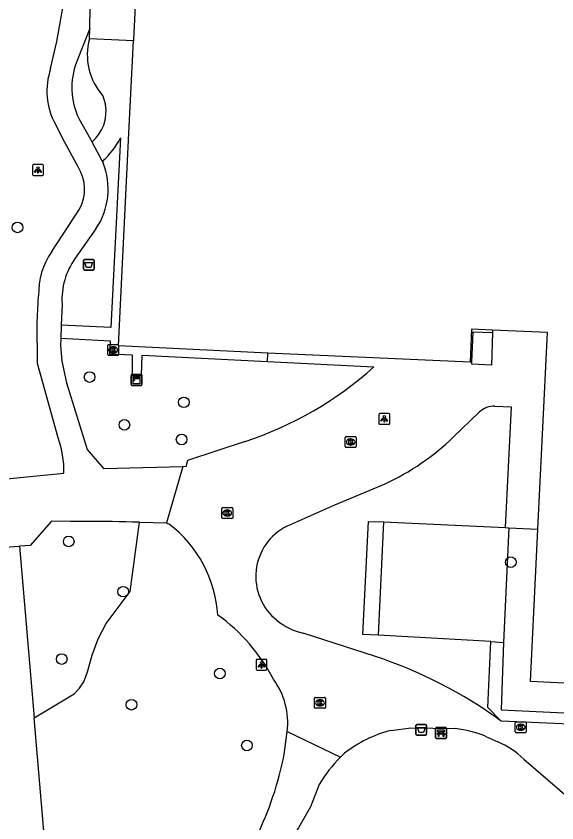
# Model space of a CAD drawing. Extents: x 162990 to 165007, y 383433 to 384336.
# Drawn here: x 164326.4 to 164376, y 383936.1 to 384010.2 of the extents above; entities that cross this region are included whole.
import ezdxf

# ---------------------------------------------------------------- set-up
doc = ezdxf.new("R2010")
doc.units = 0
for name, color, linetype in [('IMGEO_Afvalbak', 7, 'Continuous'), ('IMGEO_Bank', 7, 'Continuous'), ('IMGEO_Boom', 7, 'Continuous'), ('IMGEO_Groenvoorziening', 7, 'Continuous'), ('IMGEO_Haag', 7, 'Continuous'), ('IMGEO_Kast', 7, 'Continuous'), ('IMGEO_Kolk', 7, 'Continuous'), ('IMGEO_Lichtpunt', 7, 'Continuous'), ('IMGEO_Pand', 7, 'Continuous'), ('IMGEO_Voetpad_gesloten', 7, 'Continuous'), ('IMGEO_Voetpad_op_trap', 7, 'Continuous'), ('IMGEO_Voetpad_open', 7, 'Continuous')]:
    doc.layers.add(name, color=color, linetype=linetype)

msp = doc.modelspace()

# ---------------------------------------------------------------- linework, layer by layer
at = {"layer": 'IMGEO_Afvalbak'}
for p, q in [((164332.525, 383986.936), (164332.525, 383987.736)), ((164332.525, 383987.736), (164332.525, 383986.936)), ((164332.625, 383987.836), (164333.415, 383987.836)), ((164333.415, 383987.836), (164332.625, 383987.836)), ((164333.515, 383987.736), (164333.515, 383986.936)), ((164333.515, 383986.936), (164333.515, 383987.736)), ((164333.415, 383986.836), (164332.625, 383986.836)), ((164332.625, 383986.836), (164333.415, 383986.836)), ((164363.064, 383944.214), (164363.064, 383945.014)), ((164363.064, 383945.014), (164363.064, 383944.214)), ((164363.164, 383945.114), (164363.954, 383945.114)), ((164363.954, 383945.114), (164363.164, 383945.114)), ((164364.054, 383945.014), (164364.054, 383944.214)), ((164364.054, 383944.214), (164364.054, 383945.014)), ((164363.954, 383944.114), (164363.164, 383944.114)), ((164363.164, 383944.114), (164363.954, 383944.114))]:
    msp.add_line(p, q, dxfattribs=at)
for points in [[(164332.668, 383987.55), (164333.372, 383987.55), (164333.223, 383987.08), (164332.817, 383987.08), (164332.668, 383987.55)], [(164363.207, 383944.828), (164363.911, 383944.828), (164363.762, 383944.358), (164363.356, 383944.358), (164363.207, 383944.828)]]:
    msp.add_lwpolyline(points, dxfattribs=at)
for centre, start, end in [((164332.625, 383987.736), 90, 180), ((164332.625, 383987.736), 90, 180), ((164333.415, 383987.736), 0, 90), ((164333.415, 383987.736), 360, 90), ((164332.625, 383986.936), 180, 270), ((164332.625, 383986.936), 180, 270), ((164333.415, 383986.936), 270, 0), ((164333.415, 383986.936), 270, 0), ((164363.164, 383945.014), 90, 180), ((164363.164, 383945.014), 90, 180), ((164363.954, 383945.014), 0, 90), ((164363.954, 383945.014), 360, 90), ((164363.164, 383944.214), 180, 270), ((164363.164, 383944.214), 180, 270), ((164363.954, 383944.214), 270, 0), ((164363.954, 383944.214), 270, 0)]:
    msp.add_arc(centre, 0.1, start, end, dxfattribs=at)
at = {"layer": 'IMGEO_Bank'}
for p, q in [((164364.877, 383943.896), (164364.877, 383944.737)), ((164364.877, 383944.737), (164364.877, 383943.896)), ((164364.952, 383944.821), (164365.793, 383944.821)), ((164365.793, 383944.821), (164364.952, 383944.821)), ((164365.186, 383944.327), (164365.186, 383944.433)), ((164365.23, 383944.433), (164365.23, 383944.327)), ((164365.518, 383944.439), (164365.236, 383944.439)), ((164365.524, 383944.327), (164365.524, 383944.433)), ((164365.568, 383944.433), (164365.568, 383944.327)), ((164365.877, 383944.746), (164365.877, 383943.905)), ((164365.877, 383943.905), (164365.877, 383944.746)), ((164365.802, 383943.821), (164364.961, 383943.821)), ((164364.961, 383943.821), (164365.802, 383943.821)), ((164365.574, 383944.219), (164365.181, 383944.219)), ((164365.236, 383944.321), (164365.518, 383944.321))]:
    msp.add_line(p, q, dxfattribs=at)
for points in [[(164365.18, 383944.439), (164365.094, 383944.439), (164365.094, 383944.6), (164365.657, 383944.6), (164365.657, 383944.439), (164365.574, 383944.439)], [(164365.124, 383944.219), (164364.982, 383944.219), (164365.094, 383944.321), (164365.18, 383944.321)], [(164365.174, 383944.212), (164365.174, 383944.005), (164365.131, 383944.005), (164365.131, 383944.212)], [(164365.574, 383944.321), (164365.657, 383944.321), (164365.769, 383944.219), (164365.63, 383944.219)], [(164365.624, 383944.212), (164365.624, 383944.005), (164365.58, 383944.005), (164365.58, 383944.212)]]:
    msp.add_lwpolyline(points, dxfattribs=at)
for centre, radius, start, end in [((164364.955, 383944.743), 0.0779, 92.4484, 184.28452), ((164364.955, 383944.743), 0.0779, 92.4484, 184.28452), ((164365.179, 383944.432), 0.00671, 2.89567, 87.10433), ((164365.236, 383944.432), 0.00671, 92.89567, 177.10433), ((164365.518, 383944.432), 0.00671, 2.89567, 87.10433), ((164365.575, 383944.432), 0.00671, 92.89567, 177.10433), ((164365.799, 383944.743), 0.0779, 2.4484, 94.28452), ((164365.799, 383944.743), 0.0779, 2.4484, 94.28452), ((164364.955, 383943.899), 0.0779, 182.4484, 274.28452), ((164364.955, 383943.899), 0.0779, 182.4484, 274.28452), ((164365.124, 383944.212), 0.00671, 2.89567, 87.10433), ((164365.181, 383944.212), 0.00671, 92.89567, 177.10433), ((164365.179, 383944.328), 0.00671, 272.89567, 357.10433), ((164365.236, 383944.328), 0.00671, 182.89567, 267.10433), ((164365.518, 383944.328), 0.00671, 272.89567, 357.10433), ((164365.575, 383944.328), 0.00671, 182.89567, 267.10433), ((164365.573, 383944.212), 0.00671, 2.89567, 87.10433), ((164365.63, 383944.212), 0.00671, 92.89567, 177.10433), ((164365.799, 383943.899), 0.0779, 272.4484, 4.28452), ((164365.799, 383943.899), 0.0779, 272.4484, 4.28452)]:
    msp.add_arc(centre, radius, start, end, dxfattribs=at)
at = {"layer": 'IMGEO_Boom'}
for centre in [(164326.481, 383990.777), (164333.099, 383977.028), (164341.752, 383974.706), (164336.295, 383972.641), (164341.548, 383971.286), (164331.179, 383961.927), (164371.789, 383960.026), (164336.176, 383957.31), (164330.533, 383951.117), (164345.061, 383949.791), (164336.951, 383946.922), (164347.546, 383943.177)]:
    msp.add_circle(centre, 0.489, dxfattribs=at)
at = {"layer": 'IMGEO_Groenvoorziening'}
for points in [[(164328.011, 383945.728), (164331.081, 383947.561), (164331.679, 383947.937), (164332.185, 383948.429), (164332.578, 383949.016), (164332.907, 383949.952), (164333.321, 383951.484), (164333.893, 383952.964), (164334.615, 383954.374), (164336.821, 383957.337), (164337.677, 383963.687)], [(164360.1, 383963.73), (164371.278, 383963.19)], [(164326.669, 383961.493), (164328.011, 383945.728)], [(164369.951, 383952.719), (164359.585, 383953.3)], [(164330.332, 383918.462), (164328.011, 383945.728)]]:
    msp.add_lwpolyline(points, dxfattribs=at)
at = {"layer": 'IMGEO_Haag'}
for points in [[(164359.585, 383953.3), (164358.19, 383953.387), (164358.711, 383963.75), (164360.1, 383963.73)], [(164360.1, 383963.73), (164359.585, 383953.3)], [(164370.906, 383945.421), (164369.662, 383946.652), (164369.951, 383952.719)], [(164369.951, 383952.719), (164371.121, 383952.631)]]:
    msp.add_lwpolyline(points, dxfattribs=at)
at = {"layer": 'IMGEO_Kast'}
for p, q in [((164336.906, 383976.34), (164336.906, 383977.181)), ((164336.906, 383977.181), (164336.906, 383976.34)), ((164336.981, 383977.265), (164337.822, 383977.265)), ((164337.822, 383977.265), (164336.981, 383977.265)), ((164337.906, 383977.19), (164337.906, 383976.349)), ((164337.906, 383976.349), (164337.906, 383977.19)), ((164337.831, 383976.265), (164336.99, 383976.265)), ((164336.99, 383976.265), (164337.831, 383976.265))]:
    msp.add_line(p, q, dxfattribs=at)
for points in [[(164337.101, 383977.055), (164337.701, 383977.055), (164337.701, 383976.97), (164337.101, 383976.97), (164337.101, 383977.055)], [(164337.101, 383976.88), (164337.701, 383976.88), (164337.701, 383976.391), (164337.101, 383976.391), (164337.101, 383976.88)]]:
    msp.add_lwpolyline(points, dxfattribs=at)
msp.add_circle((164337.185, 383976.729), 0.0377, dxfattribs=at)
for centre, start, end in [((164336.984, 383977.187), 92.4484, 184.28452), ((164336.984, 383977.187), 92.4484, 184.28452), ((164337.828, 383977.187), 2.4484, 94.28452), ((164337.828, 383977.187), 2.4484, 94.28452), ((164336.984, 383976.343), 182.4484, 274.28452), ((164336.984, 383976.343), 182.4484, 274.28452), ((164337.828, 383976.343), 272.4484, 4.28452), ((164337.828, 383976.343), 272.4484, 4.28452)]:
    msp.add_arc(centre, 0.0779, start, end, dxfattribs=at)
at = {"layer": 'IMGEO_Kolk'}
for p, q in [((164334.84, 383980.023), (164335.692, 383980.023)), ((164334.765, 383979.097), (164334.765, 383979.949)), ((164335.276, 383979.243), (164335.251, 383979.243)), ((164335.253, 383979.803), (164335.278, 383979.803)), ((164335.766, 383979.949), (164335.766, 383979.097)), ((164335.692, 383979.023), (164334.84, 383979.023)), ((164356.58, 383970.637), (164356.58, 383971.489)), ((164356.655, 383971.563), (164357.507, 383971.563)), ((164357.068, 383971.343), (164357.093, 383971.343)), ((164357.581, 383971.489), (164357.581, 383970.637)), ((164357.507, 383970.563), (164356.655, 383970.563)), ((164357.091, 383970.783), (164357.066, 383970.783)), ((164345.236, 383964.108), (164345.236, 383964.96)), ((164345.311, 383965.034), (164346.163, 383965.034)), ((164345.724, 383964.814), (164345.749, 383964.814)), ((164346.237, 383964.96), (164346.237, 383964.108)), ((164346.163, 383964.034), (164345.311, 383964.034)), ((164345.747, 383964.254), (164345.722, 383964.254)), ((164353.754, 383946.668), (164353.754, 383947.52)), ((164353.829, 383947.594), (164354.681, 383947.594)), ((164354.242, 383947.374), (164354.267, 383947.374)), ((164354.755, 383947.52), (164354.755, 383946.668)), ((164354.265, 383946.814), (164354.24, 383946.814)), ((164354.681, 383946.594), (164353.829, 383946.594)), ((164372.197, 383944.422), (164372.197, 383945.274)), ((164372.272, 383945.348), (164373.124, 383945.348)), ((164372.685, 383945.128), (164372.71, 383945.128)), ((164373.198, 383945.274), (164373.198, 383944.422)), ((164372.708, 383944.568), (164372.683, 383944.568)), ((164373.124, 383944.348), (164372.272, 383944.348))]:
    msp.add_line(p, q, dxfattribs=at)
for points in [[(164334.84, 383980.023), (164335.692, 383980.023)], [(164334.765, 383979.097), (164334.765, 383979.949)], [(164335.086, 383979.723), (164335.209, 383979.723), (164335.209, 383979.572), (164335.339, 383979.723), (164335.503, 383979.723), (164335.357, 383979.572), (164335.51, 383979.323), (164335.358, 383979.323), (164335.273, 383979.487), (164335.209, 383979.42), (164335.209, 383979.323), (164335.086, 383979.323), (164335.086, 383979.723)], [(164335.766, 383979.949), (164335.766, 383979.097)], [(164335.692, 383979.023), (164334.84, 383979.023)], [(164356.58, 383970.637), (164356.58, 383971.489)], [(164356.655, 383971.563), (164357.507, 383971.563)], [(164356.901, 383971.263), (164357.024, 383971.263), (164357.024, 383971.112), (164357.154, 383971.263), (164357.318, 383971.263), (164357.172, 383971.112), (164357.325, 383970.863), (164357.173, 383970.863), (164357.088, 383971.027), (164357.024, 383970.96), (164357.024, 383970.863), (164356.901, 383970.863), (164356.901, 383971.263)], [(164357.581, 383971.489), (164357.581, 383970.637)], [(164357.507, 383970.563), (164356.655, 383970.563)], [(164345.236, 383964.108), (164345.236, 383964.96)], [(164345.311, 383965.034), (164346.163, 383965.034)], [(164345.557, 383964.734), (164345.68, 383964.734), (164345.68, 383964.583), (164345.81, 383964.734), (164345.974, 383964.734), (164345.828, 383964.583), (164345.981, 383964.334), (164345.829, 383964.334), (164345.744, 383964.498), (164345.68, 383964.431), (164345.68, 383964.334), (164345.557, 383964.334), (164345.557, 383964.734)], [(164346.237, 383964.96), (164346.237, 383964.108)], [(164346.163, 383964.034), (164345.311, 383964.034)], [(164353.754, 383946.668), (164353.754, 383947.52)], [(164353.829, 383947.594), (164354.681, 383947.594)], [(164354.755, 383947.52), (164354.755, 383946.668)], [(164354.075, 383947.294), (164354.198, 383947.294), (164354.198, 383947.143), (164354.328, 383947.294), (164354.492, 383947.294), (164354.346, 383947.143), (164354.499, 383946.894), (164354.347, 383946.894), (164354.262, 383947.058), (164354.198, 383946.991), (164354.198, 383946.894), (164354.075, 383946.894), (164354.075, 383947.294)], [(164354.681, 383946.594), (164353.829, 383946.594)], [(164372.197, 383944.422), (164372.197, 383945.274)], [(164372.272, 383945.348), (164373.124, 383945.348)], [(164373.198, 383945.274), (164373.198, 383944.422)], [(164372.518, 383945.048), (164372.641, 383945.048), (164372.641, 383944.897), (164372.771, 383945.048), (164372.935, 383945.048), (164372.789, 383944.897), (164372.942, 383944.648), (164372.79, 383944.648), (164372.705, 383944.812), (164372.641, 383944.745), (164372.641, 383944.648), (164372.518, 383944.648), (164372.518, 383945.048)], [(164373.124, 383944.348), (164372.272, 383944.348)]]:
    msp.add_lwpolyline(points, dxfattribs=at)
for centre, start, end in [((164334.842, 383979.947), 91.55205, 178.44795), ((164334.842, 383979.947), 91.55205, 178.44795), ((164335.69, 383979.947), 1.55205, 88.44795), ((164335.69, 383979.947), 1.55205, 88.44795), ((164334.842, 383979.099), 181.55205, 268.44795), ((164334.842, 383979.099), 181.55205, 268.44795), ((164335.69, 383979.099), 271.55205, 358.44795), ((164335.69, 383979.099), 271.55205, 358.44795), ((164356.657, 383971.487), 91.55205, 178.44795), ((164356.657, 383971.487), 91.55205, 178.44795), ((164357.505, 383971.487), 1.55205, 88.44795), ((164357.505, 383971.487), 1.55205, 88.44795), ((164356.657, 383970.639), 181.55205, 268.44795), ((164356.657, 383970.639), 181.55205, 268.44795), ((164357.505, 383970.639), 271.55205, 358.44795), ((164357.505, 383970.639), 271.55205, 358.44795), ((164345.313, 383964.958), 91.55205, 178.44795), ((164345.313, 383964.958), 91.55205, 178.44795), ((164346.161, 383964.958), 1.55205, 88.44795), ((164346.161, 383964.958), 1.55205, 88.44795), ((164345.313, 383964.11), 181.55205, 268.44795), ((164345.313, 383964.11), 181.55205, 268.44795), ((164346.161, 383964.11), 271.55205, 358.44795), ((164346.161, 383964.11), 271.55205, 358.44795), ((164353.831, 383947.518), 91.55205, 178.44795), ((164353.831, 383947.518), 91.55205, 178.44795), ((164354.679, 383947.518), 1.55205, 88.44795), ((164354.679, 383947.518), 1.55205, 88.44795), ((164353.831, 383946.67), 181.55205, 268.44795), ((164353.831, 383946.67), 181.55205, 268.44795), ((164354.679, 383946.67), 271.55205, 358.44795), ((164354.679, 383946.67), 271.55205, 358.44795), ((164372.274, 383945.272), 91.55205, 178.44795), ((164372.274, 383945.272), 91.55205, 178.44795), ((164373.122, 383945.272), 1.55205, 88.44795), ((164373.122, 383945.272), 1.55205, 88.44795), ((164372.274, 383944.424), 181.55205, 268.44795), ((164372.274, 383944.424), 181.55205, 268.44795), ((164373.122, 383944.424), 271.55205, 358.44795), ((164373.122, 383944.424), 271.55205, 358.44795)]:
    msp.add_arc(centre, 0.0765, start, end, dxfattribs=at)
for centre, major_axis, ratio, start_param, end_param in [((164335.252, 383979.523), (-0.387, 0.002), 0.722429, 4.712389, 7.853982), ((164335.277, 383979.523), (-0.39, 0.002), 0.717154, 1.570796, 4.712389), ((164357.067, 383971.063), (-0.387, 0.002), 0.722429, 4.712389, 7.853982), ((164357.092, 383971.063), (-0.39, 0.002), 0.717154, 1.570796, 4.712389), ((164345.723, 383964.534), (-0.387, 0.002), 0.722429, 4.712389, 7.853982), ((164345.748, 383964.534), (-0.39, 0.002), 0.717154, 1.570796, 4.712389), ((164354.241, 383947.094), (-0.387, 0.002), 0.722429, 4.712389, 7.853982), ((164354.266, 383947.094), (-0.39, 0.002), 0.717154, 1.570796, 4.712389), ((164372.684, 383944.848), (-0.387, 0.002), 0.722429, 4.712389, 7.853982), ((164372.709, 383944.848), (-0.39, 0.002), 0.717154, 1.570796, 4.712389)]:
    msp.add_ellipse(centre, major_axis=major_axis, ratio=ratio, start_param=start_param, end_param=end_param, dxfattribs=at)
at = {"layer": 'IMGEO_Lichtpunt'}
for p, q in [((164327.857, 383996.457), (164327.857, 383995.65)), ((164327.857, 383996.457), (164327.857, 383995.65)), ((164328.759, 383996.552), (164327.951, 383996.552)), ((164328.759, 383996.552), (164327.951, 383996.552)), ((164328.853, 383995.65), (164328.853, 383996.457)), ((164328.853, 383995.65), (164328.853, 383996.457)), ((164327.951, 383995.556), (164328.759, 383995.556)), ((164327.951, 383995.556), (164328.759, 383995.556)), ((164359.661, 383973.586), (164359.661, 383972.779)), ((164359.661, 383973.586), (164359.661, 383972.779)), ((164360.563, 383973.681), (164359.755, 383973.681)), ((164360.563, 383973.681), (164359.755, 383973.681)), ((164360.657, 383972.779), (164360.657, 383973.586)), ((164360.657, 383972.779), (164360.657, 383973.586)), ((164359.755, 383972.685), (164360.563, 383972.685)), ((164359.755, 383972.685), (164360.563, 383972.685)), ((164349.291, 383951.091), (164348.483, 383951.091)), ((164349.291, 383951.091), (164348.483, 383951.091)), ((164348.389, 383950.996), (164348.389, 383950.189)), ((164348.389, 383950.996), (164348.389, 383950.189)), ((164349.385, 383950.189), (164349.385, 383950.996)), ((164349.385, 383950.189), (164349.385, 383950.996)), ((164348.483, 383950.095), (164349.291, 383950.095)), ((164348.483, 383950.095), (164349.291, 383950.095))]:
    msp.add_line(p, q, dxfattribs=at)
for points in [[(164328.231, 383996.121), (164328.27, 383996.093), (164328.082, 383995.831), (164328.044, 383995.858), (164328.231, 383996.121)], [(164328.333, 383996.073), (164328.38, 383996.073), (164328.38, 383995.751), (164328.333, 383995.751), (164328.333, 383996.073)], [(164328.443, 383996.093), (164328.481, 383996.12), (164328.668, 383995.858), (164328.629, 383995.83), (164328.443, 383996.093)], [(164360.035, 383973.25), (164360.074, 383973.222), (164359.886, 383972.96), (164359.848, 383972.987), (164360.035, 383973.25)], [(164360.137, 383973.202), (164360.184, 383973.202), (164360.184, 383972.88), (164360.137, 383972.88), (164360.137, 383973.202)], [(164360.247, 383973.222), (164360.285, 383973.249), (164360.472, 383972.987), (164360.433, 383972.959), (164360.247, 383973.222)], [(164348.763, 383950.66), (164348.802, 383950.632), (164348.614, 383950.37), (164348.576, 383950.397), (164348.763, 383950.66)], [(164348.865, 383950.612), (164348.912, 383950.612), (164348.912, 383950.29), (164348.865, 383950.29), (164348.865, 383950.612)], [(164348.975, 383950.632), (164349.013, 383950.659), (164349.2, 383950.397), (164349.161, 383950.369), (164348.975, 383950.632)]]:
    msp.add_lwpolyline(points, dxfattribs=at)
for centre in [(164328.356, 383996.255), (164360.16, 383973.384), (164348.888, 383950.794)]:
    msp.add_circle(centre, 0.0994, dxfattribs=at)
for centre, start, end in [((164327.951, 383996.457), 90, 180), ((164327.951, 383996.457), 90, 180), ((164328.759, 383996.457), 0, 90), ((164328.759, 383996.457), 0, 90), ((164327.951, 383995.65), 180, 270), ((164327.951, 383995.65), 180, 270), ((164328.759, 383995.65), 270, 0), ((164328.759, 383995.65), 270, 360), ((164359.755, 383973.586), 90, 180), ((164359.755, 383973.586), 90, 180), ((164360.563, 383973.586), 0, 90), ((164360.563, 383973.586), 0, 90), ((164359.755, 383972.779), 180, 270), ((164359.755, 383972.779), 180, 270), ((164360.563, 383972.779), 270, 0), ((164360.563, 383972.779), 270, 360), ((164348.483, 383950.996), 90, 180), ((164348.483, 383950.996), 90, 180), ((164349.291, 383950.996), 0, 90), ((164349.291, 383950.996), 0, 90), ((164348.483, 383950.189), 180, 270), ((164348.483, 383950.189), 180, 270), ((164349.291, 383950.189), 270, 0), ((164349.291, 383950.189), 270, 360)]:
    msp.add_arc(centre, 0.0946, start, end, dxfattribs=at)
at = {"layer": 'IMGEO_Pand'}
for points in [[(164337.474, 384014.861), (164337.135, 384008.011), (164337.13, 384007.922)], [(164349.478, 383979.22), (164335.749, 383979.909), (164336.742, 384000.044), (164337.13, 384007.922)], [(164370.108, 383981.343), (164368.17, 383981.423), (164368.038, 383978.406)], [(164374.273, 383963.046), (164374.853, 383974.882), (164375.145, 383981.135), (164370.108, 383981.343)], [(164368.038, 383978.406), (164349.478, 383979.22)], [(164408.132, 383957.569), (164407.638, 383947.385), (164373.587, 383949.04), (164374.273, 383963.046)]]:
    msp.add_lwpolyline(points, dxfattribs=at)
at = {"layer": 'IMGEO_Voetpad_gesloten'}
for points in [[(164329.52, 384005.365), (164330.1, 384007.871), (164330.786, 384011.827), (164330.822, 384013.225)], [(164333.107, 384009.052), (164333.195, 384013.085)], [(164333.107, 384009.052), (164331.896, 384005.952)], [(164332.106, 384000.784), (164333.185, 383998.883), (164333.318, 383998.633)], [(164332.064, 383996.297), (164330.794, 383998.643), (164329.957, 384000.253)], [(164333.318, 383998.633), (164334.266, 383996.855)], [(164334.266, 383996.855), (164334.339, 383996.718)], [(164329.619, 383988.551), (164332.157, 383992.466)], [(164333.676, 383990.643), (164331.779, 383987.942)], [(164330.209, 383971.436), (164328.298, 383978.279), (164328.29, 383982.038), (164328.417, 383984.501)], [(164330.575, 383983.738), (164330.5, 383981.805)], [(164330.5, 383981.805), (164330.454, 383980.595)], [(164330.454, 383980.595), (164330.428, 383979.922), (164330.559, 383978.499), (164330.968, 383976.505), (164332.867, 383970.359), (164334.359, 383968.641), (164341.675, 383968.803)], [(164323.395, 383966.554), (164323.297, 383967.452), (164330.742, 383968.21)], [(164341.675, 383968.803), (164340.158, 383963.624)], [(164332.655, 383963.769), (164331.333, 383963.755), (164329.598, 383963.78), (164327.654, 383961.556), (164326.669, 383961.493)], [(164337.677, 383963.687), (164340.158, 383963.624)], [(164323.767, 383963.169), (164323.922, 383961.316), (164326.669, 383961.493)], [(164350.961, 383942.337), (164351.246, 383944.462)], [(164351.246, 383944.462), (164356.145, 383942.104)], [(164354.167, 383939.593), (164353.38, 383937.533), (164352.298, 383935.602), (164347.559, 383928.741), (164346.355, 383926.997), (164344.83, 383924.79), (164339.408, 383916.94), (164338.976, 383915.791), (164338.509, 383912.703)]]:
    msp.add_lwpolyline(points, dxfattribs=at)
for centre, radius, start, end in [((164338.062, 384003.614), 6.594, 159.23753, 205.4163), ((164335.592, 384003.309), 6.411, 161.29855, 208.47357), ((164328.905, 383994.304), 3.735, 330.53041, 32.25083), ((164328.246, 383994.309), 6.552, 325.97477, 21.56849), ((164335.044, 383984.738), 6.631, 144.89485, 182.04441), ((164336.978, 383984.179), 6.418, 144.10041, 183.93681), ((164321.601, 383968.357), 9.142, 359.0801, 19.68322), ((164332.283, 383787.151), 176.619, 88.24984, 89.87926), ((164321, 383948.219), 30.533, 333.93232, 348.89238), ((164365.993, 383932.312), 13.888, 135.16293, 148.37966)]:
    msp.add_arc(centre, radius, start, end, dxfattribs=at)
at = {"layer": 'IMGEO_Voetpad_op_trap'}
msp.add_lwpolyline([(164333.087, 384008.107), (164333.107, 384009.052)], dxfattribs=at)
at = {"layer": 'IMGEO_Voetpad_open'}
for points in [[(164337.13, 384007.922), (164333.087, 384008.107)], [(164334.32, 384002.873), (164334.56, 384002.048)], [(164335.926, 383999.019), (164335.062, 383981.584), (164330.5, 383981.805)], [(164370.095, 383981.115), (164369.998, 383978.117), (164368.188, 383978.199), (164368.194, 383978.399)], [(164368.194, 383978.399), (164368.321, 383981.173), (164370.095, 383981.115)], [(164370.108, 383981.343), (164370.095, 383981.115)], [(164330.454, 383980.595), (164334.988, 383980.344), (164334.933, 383979.168), (164337.01, 383979.066), (164337.006, 383977.184), (164337.867, 383977.176), (164337.936, 383979.033), (164349.45, 383978.451)], [(164349.45, 383978.451), (164349.478, 383979.22)], [(164349.45, 383978.451), (164359.206, 383977.968)], [(164368.194, 383978.399), (164368.038, 383978.406)], [(164370.329, 383974.344), (164371.829, 383974.296), (164371.278, 383963.19)], [(164366.518, 383971.53), (164368.887, 383973.806)], [(164347.372, 383971.115), (164342.081, 383969.355), (164341.951, 383968.786), (164341.675, 383968.803)], [(164351.215, 383963.319), (164355.627, 383965.299), (164360.234, 383967.225)], [(164340.158, 383963.624), (164340.206, 383963.604), (164340.417, 383963.516)], [(164371.593, 383963.175), (164371.121, 383952.631)], [(164371.278, 383963.19), (164371.593, 383963.175)], [(164371.593, 383963.175), (164374.273, 383963.046)], [(164359.256, 383951.389), (164352.712, 383953.503)], [(164371.121, 383952.631), (164370.89, 383946.445), (164386.302, 383945.716)], [(164386.019, 383937.052), (164384.615, 383937.12), (164384.87, 383944.792), (164370.906, 383945.421)], [(164360.779, 383944.56), (164362.596, 383944.811), (164366.671, 383944.723)], [(164369.477, 383944.004), (164370.579, 383943.515)], [(164356.145, 383942.104), (164356.513, 383942.457)], [(164372.985, 383941.921), (164381.799, 383934.335), (164381.623, 383932.441), (164384.822, 383929.508), (164386.247, 383929.455)]]:
    msp.add_lwpolyline(points, dxfattribs=at)
for centre, radius, start, end in [((164338.488, 384006.617), 5.602, 164.57645, 221.9351), ((164330.944, 384001.43), 3.669, 310.32724, 9.70115), ((164329.812, 384001.99), 6.798, 310.93553, 334.08099), ((164337.208, 384002.311), 32.81, 288.04639, 312.10337), ((164370.233, 383972.4), 1.946, 87.17176, 133.74861), ((164351.141, 383987.236), 21.98, 294.4357, 314.3923), ((164333.331, 383954.357), 11.58, 3.98133, 52.27037), ((164353.509, 383958.707), 5.151, 116.44232, 231.21272), ((164334.743, 383941.241), 17.222, 27.76927, 53.92766), ((164353.961, 383959.134), 5.768, 230.36507, 257.48988), ((164345.9, 383910.963), 42.575, 54.03229, 71.71788), ((164344.588, 383945.277), 6.707, 353.02469, 36.48592), ((164363.529, 383933.603), 11.297, 104.0897, 128.39391), ((164365.814, 383935.543), 9.22, 66.59008, 84.6658), ((164367.301, 383935.954), 8.241, 46.39006, 66.56016)]:
    msp.add_arc(centre, radius, start, end, dxfattribs=at)

doc.saveas('drawing.dxf')
